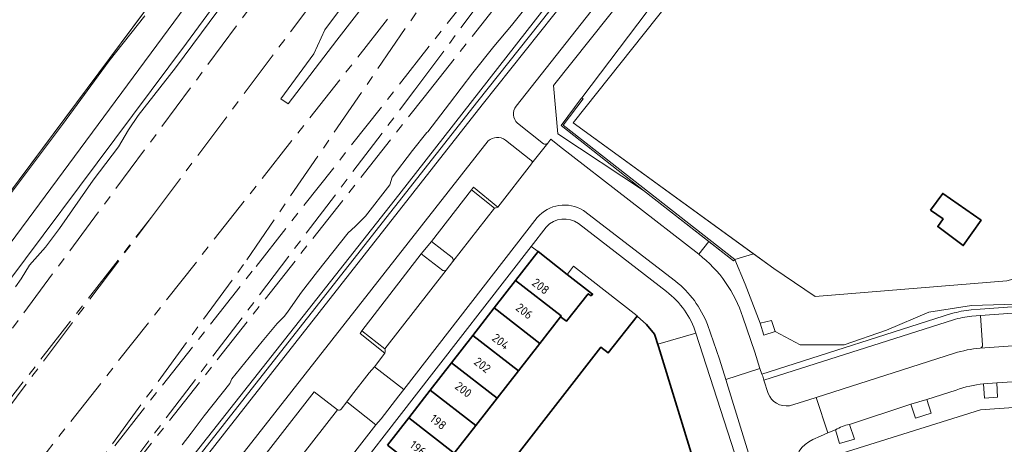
# Model space of a CAD drawing. Extents: x 150256 to 156914, y 461459 to 469481.
# Tile 330 of 656: x 155300 to 155453, y 464124 to 464190. Entities that reach past the tile are written whole.
import ezdxf
from ezdxf.enums import TextEntityAlignment as Align

# ---------------------------------------------------------------- set-up
doc = ezdxf.new("R2010")
doc.units = 0
doc.header["$LTSCALE"] = 0.75
doc.linetypes.add('AM-AS', pattern=[16, 10, -2, 2, -2])
for name, color, linetype, lineweight in [('B-RO-AM-AS_SPOOR-G', 251, 'AM-AS', 18), ('B-RO-GK-BESCHOEIING-G', 251, 'GK-BESCHOEIING', 35), ('B-RO-GR-BEPLANTING_CULTUUR_BODEMBEDEKKER-GV', 251, 'CONTINUOUS', 18), ('B-RO-GR-BEPLANTING_CULTUUR_BOSPLANTSOEN-GV', 251, 'CONTINUOUS', 18), ('B-RO-GR-BEPLANTING_CULTUUR_HEESTERS-GV', 251, 'CONTINUOUS', 18), ('B-RO-GR-GROENVOORZIENING-GV', 251, 'CONTINUOUS', 18), ('B-RO-GR-HAAG-GV', 251, 'CONTINUOUS', 13), ('B-RO-IE-TERREINAFSCHEIDING_KUNSTMATIG_HEKWERK-G', 251, 'IE-TERREINAFSCHEIDING-KUNSTMATIG', 18), ('B-RO-IE-TERREINAFSCHEIDING_KUNSTMATIG_MUUR-G', 251, 'IE-TERREINAFSCHEIDING-KUNSTMATIG-DICHT', 18), ('B-RO-IE-TERREINAFSCHEIDING_KUNSTMATIG_MUUR-GV', 251, 'CONTINUOUS', 18), ('B-RO-KW-KUNSTWERK_GELUIDSWERING_SCHERM-G', 251, 'CONTINUOUS', 18), ('B-RO-OG-BEBOUWING-GV', 6, 'CONTINUOUS', 35), ('B-RO-OG-BEBOUWING-T18', 1, 'CONTINUOUS', 18), ('B-RO-OG-BEBOUWING_LAGE TRAFO-GV', 251, 'CONTINUOUS', 18), ('B-RO-OG-TERREIN_CULTUURSCHEIDING-GV', 251, 'CONTINUOUS', 18), ('B-RO-OG-WATER_MEER-GV', 251, 'CONTINUOUS', 18), ('B-RO-VH-VERHARDING_ASFALT-GV', 251, 'CONTINUOUS', 18), ('B-RO-VH-VERHARDING_BETONSTRAATSTEEN-GV', 251, 'CONTINUOUS', 18), ('B-RO-VH-VERHARDING_HALFVERHARDING-GV', 251, 'CONTINUOUS', 18), ('B-RO-VH-VERHARDING_TEGEL-GV', 251, 'CONTINUOUS', 18)]:
    doc.layers.add(name, color=color, linetype=linetype, lineweight=lineweight)
doc.styles.add('NLCS-ISO-M200-T18', font='NLCS-ISO.ttf', dxfattribs={"height": 360})
doc.linetypes.add('GK-BESCHOEIING', pattern='A,30,-5,[1,NLCS.SHX,S=1,R=0,X=0,Y=0],-5', length=40)
doc.linetypes.add('IE-TERREINAFSCHEIDING-KUNSTMATIG', pattern='A,4,[82,NLCS.SHX,S=0.75,R=90,X=0,Y=0],4,-2', length=10)
doc.linetypes.add('IE-TERREINAFSCHEIDING-KUNSTMATIG-DICHT', pattern='A,8,-1,[82,NLCS.SHX,S=0.75,R=90,X=0,Y=0],-1', length=10)

msp = doc.modelspace()

# ---------------------------------------------------------------- linework, layer by layer
at = {"layer": 'B-RO-AM-AS_SPOOR-G'}
for points in [[(155200.244, 464009.105), (155335.765, 464192.003), (155384.284, 464258.121), (155405.089, 464286.764)], [(155320.066, 464158.929), (155377.797, 464235.938), (155411.977, 464281.684)], [(155362.427, 464177.601), (155432.521, 464266.534)], [(155134.281, 463907.631), (155211.056, 464004.657), (155369.251, 464205.586)], [(155334.905, 464152.335), (155370.658, 464204.552)], [(155336.312, 464151.301), (155372.349, 464197.075)], [(155360.984, 464178.704), (155373.792, 464195.972)], [(155300.611, 464099.082), (155360.984, 464178.704)], [(155300.611, 464099.082), (155362.427, 464177.601)], [(155258.698, 464080.072), (155320.066, 464158.929)], [(155260.135, 464078.962), (155320.066, 464158.929)], [(155306.956, 464114.013), (155334.905, 464152.335)], [(155306.956, 464114.013), (155336.312, 464151.301)]]:
    msp.add_lwpolyline(points, dxfattribs=at)
at = {"layer": 'B-RO-GK-BESCHOEIING-G'}
msp.add_lwpolyline([(155354.624, 464090.871), (155358.09, 464095.172), (155356.851, 464096.232), (155389.84, 464138.741), (155390.979, 464137.857), (155395.489, 464143.547), (155396.923, 464142.276), (155398.184, 464140.745), (155398.808, 464138.863), (155406.93, 464112.398)], dxfattribs=at)
at = {"layer": 'B-RO-GR-BEPLANTING_CULTUUR_BODEMBEDEKKER-GV'}
for points in [[(155386.381, 464157.935, 0.3897155), (155381.385, 464157.412)], [(155404.627, 464140.918, 0.1552928), (155400.036, 464147.377)]]:
    msp.add_lwpolyline(points, format="xyb", dxfattribs=at)
for points in [[(155400.036, 464147.377), (155386.381, 464157.935)], [(155381.385, 464157.412), (155379.021, 464154.375), (155380.1, 464153.599), (155384.642, 464150.057)], [(155384.642, 464150.057), (155384.685, 464150.112), (155385.623, 464151.321), (155395.48, 464143.635), (155395.489, 464143.547), (155396.923, 464142.276), (155398.184, 464140.745), (155398.698, 464139.194), (155404.627, 464140.918)]]:
    msp.add_lwpolyline(points, dxfattribs=at)
at = {"layer": 'B-RO-GR-BEPLANTING_CULTUUR_BOSPLANTSOEN-GV'}
msp.add_lwpolyline([(155210.417, 464045.103), (155176.84, 464000), (155146.21, 463958.856), (155144.482, 463960.296), (155126.428, 463942.691), (155130.139, 463937.16), (155133.479, 463932.2), (155133.524, 463932.261), (155360.881, 464239.775), (155357.517, 464242.697), (155357.382, 464242.518)], close=True, dxfattribs=at)
at = {"layer": 'B-RO-GR-BEPLANTING_CULTUUR_HEESTERS-GV'}
msp.add_lwpolyline([(155434.628, 464240.638), (155433.594, 464239.269), (155386.889, 464177.469), (155387.088, 464177.311), (155383.984, 464173.221), (155410.655, 464152.385), (155413.562, 464153.257), (155385.548, 464173.58), (155437.303, 464238.728)], close=True, dxfattribs=at)
at = {"layer": 'B-RO-GR-GROENVOORZIENING-GV'}
for points in [[(155360.881, 464239.775), (155133.524, 463932.261), (155133.479, 463932.2), (155135.194, 463929.653), (155203.909, 464022.126), (155213.395, 464035.229), (155212.396, 464038.585), (155215.647, 464043.134), (155216.121, 464043.5), (155219.747, 464043.823), (155251.575, 464086.353), (155269.574, 464110.922), (155274.274, 464117.257), (155286.618, 464133.896), (155325.513, 464185.99), (155363.419, 464237.575)], [(155363.419, 464237.575), (155325.513, 464185.99), (155286.618, 464133.896)], [(155298.94, 464148.124), (155299.861, 464149.352), (155301.134, 464151.476), (155303.64, 464154.262), (155305.818, 464157.176), (155311.02, 464164.666), (155314.956, 464169.851), (155316.49, 464172.496), (155318.018, 464174.751), (155323.826, 464182.119), (155333.049, 464194.674)], [(155379.848, 464193.628), (155375.975, 464188.712), (155373.258, 464185.476), (155369.965, 464181.338), (155366.358, 464176.586), (155362.977, 464172.218), (155362.816, 464172.073), (155360.628, 464169.276), (155357.443, 464165.136), (155357.079, 464163.98), (155353.287, 464159.092), (155351.726, 464157.471), (155350.618, 464156.517), (155345.839, 464150.509), (155343.373, 464147.301), (155341.302, 464144.319), (155340.753, 464143.553), (155339.612, 464142.442), (155337.28, 464139.606), (155332.544, 464133.819), (155332.242, 464133.12), (155328.262, 464128.089), (155326.264, 464125.365), (155324.847, 464123.575)], [(155116.174, 463851.981), (155156.636, 463904.508), (155216.117, 463980.966), (155232.269, 464001.833), (155266.625, 464045.914), (155358.47, 464162.41), (155380.988, 464191.245)], [(155448.8, 464143.658), (155453.793, 464144.005), (155461.973, 464144.557), (155461.981, 464145.56), (155453.726, 464145.003), (155448.731, 464144.656), (155447.357, 464144.559)], [(155444.325, 464143.962), (155414.869, 464134.564), (155414.985, 464134.243), (155415.186, 464133.616), (155444.593, 464142.999)], [(155447.474, 464143.566), (155448.8, 464143.658)], [(155426.314, 464125.899), (155426.921, 464123.803), (155429.216, 464124.465), (155428.462, 464126.751)]]:
    msp.add_lwpolyline(points, dxfattribs=at)
for points in [[(155447.357, 464144.559, 0.0385235), (155444.325, 464143.962)], [(155444.593, 464142.999, -0.0384727), (155447.474, 464143.566)], [(155428.462, 464126.751, 0.0940214), (155426.314, 464125.899)]]:
    msp.add_lwpolyline(points, format="xyb", dxfattribs=at)
for points in [[(155449.274, 464133.057), (155449.418, 464130.851), (155451.453, 464130.971), (155451.356, 464133.228)], [(155437.994, 464129.888), (155438.726, 464127.702), (155441.172, 464128.508), (155440.495, 464130.633)]]:
    msp.add_lwpolyline(points, close=True, dxfattribs=at)
at = {"layer": 'B-RO-GR-HAAG-GV'}
for points in [[(155447.357, 464144.559, 0.0385235), (155444.325, 464143.962)], [(155444.593, 464142.999, -0.0384727), (155447.474, 464143.566)]]:
    msp.add_lwpolyline(points, format="xyb", dxfattribs=at)
for points in [[(155461.973, 464144.557), (155461.981, 464145.56), (155453.726, 464145.003), (155448.731, 464144.656), (155447.357, 464144.559)], [(155447.474, 464143.566), (155448.8, 464143.658), (155453.793, 464144.005), (155461.973, 464144.557)], [(155444.325, 464143.962), (155414.869, 464134.564), (155414.985, 464134.243), (155415.186, 464133.616), (155444.593, 464142.999)]]:
    msp.add_lwpolyline(points, dxfattribs=at)
at = {"layer": 'B-RO-IE-TERREINAFSCHEIDING_KUNSTMATIG_HEKWERK-G'}
for points in [[(155216.121, 464043.5), (155219.747, 464043.823), (155251.575, 464086.353), (155269.574, 464110.922), (155286.618, 464133.896), (155325.513, 464185.99), (155363.419, 464237.575), (155384.752, 464266.974), (155401.312, 464289.549)], [(155357.446, 464242.604), (155176.84, 464000)], [(155437.303, 464238.728), (155385.548, 464173.58), (155416.733, 464150.956)], [(155298.01, 464162.348), (155306.284, 464173.348), (155313.518, 464183.235), (155319.042, 464190.23)], [(155416.733, 464150.956), (155423.153, 464146.617), (155452.878, 464149.063), (155461.705, 464151.558)]]:
    msp.add_lwpolyline(points, dxfattribs=at)
at = {"layer": 'B-RO-IE-TERREINAFSCHEIDING_KUNSTMATIG_MUUR-G'}
msp.add_lwpolyline([(155386.805, 464177.358), (155383.704, 464173.164), (155396.469, 464163.098), (155410.468, 464152.184), (155410.655, 464152.385), (155383.984, 464173.221), (155387.088, 464177.311)], dxfattribs=at)
at = {"layer": 'B-RO-IE-TERREINAFSCHEIDING_KUNSTMATIG_MUUR-GV'}
for points in [[(155464.945, 464299.568), (155464.956, 464299.581), (155464.266, 464300.167), (155463.852, 464299.557), (155461.975, 464296.171), (155459.388, 464291.115), (155456.376, 464285.858), (155447.254, 464272.349), (155446.574, 464271.343), (155439.242, 464261.577), (155432.637, 464254.009), (155413.348, 464231.91), (155406.028, 464222.991), (155380.988, 464191.245), (155358.47, 464162.41), (155266.625, 464045.914), (155232.269, 464001.833), (155216.117, 463980.966), (155156.636, 463904.508), (155116.174, 463851.981)], [(155337.845, 464135.049), (155370.778, 464176.967), (155404.666, 464219.656), (155411.232, 464227.927), (155419.3, 464237.366), (155427.134, 464246.219), (155432.77, 464252.591), (155434.502, 464254.611), (155436.22, 464256.551), (155441.596, 464263.605), (155447.306, 464271.281), (155452.507, 464278.7), (155456.815, 464285.135), (155456.966, 464285.422)], [(155119.645, 463855.422), (155138.547, 463880.029), (155140.51, 463882.584), (155204.788, 463965.338), (155228.776, 463996.22), (155270.955, 464049.907), (155285.885, 464068.911), (155337.845, 464135.049)]]:
    msp.add_lwpolyline(points, dxfattribs=at)
msp.add_lwpolyline([(155396.469, 464163.098), (155406.625, 464155.18), (155410.468, 464152.184), (155410.655, 464152.385), (155383.984, 464173.221), (155387.088, 464177.311), (155386.889, 464177.469), (155386.805, 464177.358), (155383.704, 464173.164)], close=True, dxfattribs=at)
at = {"layer": 'B-RO-KW-KUNSTWERK_GELUIDSWERING_SCHERM-G'}
msp.add_lwpolyline([(155064.889, 463786.858), (155070.394, 463792.662), (155078.894, 463803.555), (155097.658, 463828.104), (155116.174, 463851.981), (155156.636, 463904.508), (155216.117, 463980.966), (155232.269, 464001.833), (155266.625, 464045.914), (155358.47, 464162.41), (155380.988, 464191.245), (155406.028, 464222.991), (155413.348, 464231.91), (155439.241, 464261.576)], dxfattribs=at)
at = {"layer": 'B-RO-OG-BEBOUWING-GV'}
for points in [[(155441.066, 464160.004), (155442.984, 464158.666), (155442.173, 464157.477), (155446.119, 464154.53), (155448.903, 464158.475), (155442.958, 464162.639)], [(155376.613, 464149.107), (155383.704, 464143.592), (155383.583, 464143.437), (155384.515, 464142.767), (155387.89, 464147.043), (155388.351, 464146.73), (155388.559, 464147.003), (155384.642, 464150.057), (155380.1, 464153.599)], [(155373.302, 464144.841), (155380.383, 464139.334), (155383.583, 464143.437), (155383.704, 464143.592), (155376.613, 464149.107)], [(155369.99, 464140.576), (155377.062, 464135.076), (155380.383, 464139.334), (155373.302, 464144.841)], [(155377.062, 464135.076), (155369.99, 464140.576), (155366.679, 464136.31), (155373.74, 464130.818)], [(155370.419, 464126.56), (155373.74, 464130.818), (155366.679, 464136.31), (155363.368, 464132.044)], [(155360.057, 464127.779), (155367.098, 464122.302), (155370.419, 464126.56), (155363.368, 464132.044)], [(155356.745, 464123.513), (155363.777, 464118.044), (155367.098, 464122.302), (155360.057, 464127.779)]]:
    msp.add_lwpolyline(points, close=True, dxfattribs=at)
at = {"layer": 'B-RO-OG-BEBOUWING_LAGE TRAFO-GV'}
msp.add_lwpolyline([(155414.577, 464142.476), (155415.16, 464140.625), (155416.915, 464141.165), (155416.356, 464142.902)], close=True, dxfattribs=at)
at = {"layer": 'B-RO-OG-TERREIN_CULTUURSCHEIDING-GV'}
for points in [[(155381.601, 464170.456), (155382.079, 464171.059), (155383.457, 464169.956), (155405.062, 464153.176), (155406.625, 464155.18), (155396.469, 464163.098), (155383.177, 464171.873), (155382.479, 464179.373), (155431.529, 464240.953), (155430.176, 464242.056), (155427.222, 464238.684), (155419.204, 464229.695), (155414.995, 464224.739), (155408.562, 464216.583)], [(155408.562, 464216.583), (155376.683, 464176.168)], [(155376.908, 464173.527), (155380.955, 464170.35)], [(155372.364, 464170.78), (155341.85, 464131.905), (155289.977, 464065.817), (155274.998, 464046.734), (155233.275, 463993.577), (155208.865, 463962.17), (155146.824, 463882.344)], [(155378.979, 464167.821), (155375.032, 464170.925)], [(155349.555, 464129.111), (155350.419, 464130.238), (155351.15, 464131.235), (155353.886, 464134.744), (155354.708, 464135.714), (155356.317, 464137.842), (155352.469, 464140.896), (155352.746, 464141.278), (155361.96, 464153.226), (155363.568, 464155.155), (155369.75, 464163.165), (155370.07, 464163.587), (155373.875, 464160.502), (155379.076, 464167.23), (155379.143, 464167.316)], [(155447.357, 464144.559), (155448.731, 464144.656), (155453.726, 464145.003), (155461.981, 464145.56), (155461.987, 464146.37), (155461.961, 464146.839), (155456.016, 464145.5), (155447.401, 464145.234), (155440.807, 464144.171), (155434.213, 464141.406), (155427.62, 464139.119), (155426.003, 464139.119), (155420.813, 464139.119), (155416.915, 464141.165), (155415.16, 464140.625), (155414.577, 464142.476), (155412.252, 464148.531), (155410.655, 464152.385), (155410.468, 464152.184), (155406.625, 464155.18), (155405.062, 464153.176)], [(155411.914, 464143.421), (155413.775, 464137.971), (155414.56, 464135.422), (155414.869, 464134.564), (155444.325, 464143.962)], [(155444.593, 464142.999), (155415.186, 464133.616), (155415.841, 464131.571)], [(155449.122, 464139.056), (155448.8, 464143.658), (155447.474, 464143.566)], [(155419.145, 464129.659), (155422.125, 464130.575), (155423.27, 464130.943), (155444.761, 464137.8)], [(155331.564, 464106.58), (155327.907, 464109.367), (155330.993, 464113.418), (155331.063, 464113.506), (155332.567, 464115.41), (155332.591, 464115.441), (155345.331, 464131.817), (155348.942, 464129.02)]]:
    msp.add_lwpolyline(points, dxfattribs=at)
for points in [[(155386.889, 464177.469), (155433.594, 464239.269), (155431.529, 464240.953), (155382.479, 464179.373), (155383.177, 464171.873), (155396.469, 464163.098), (155383.704, 464173.164), (155386.805, 464177.358)], [(155461.705, 464151.558), (155452.878, 464149.063), (155423.153, 464146.617), (155416.733, 464150.956), (155413.562, 464153.257), (155410.655, 464152.385), (155412.252, 464148.531), (155414.577, 464142.476), (155416.356, 464142.902), (155416.915, 464141.165), (155420.813, 464139.119), (155426.003, 464139.119), (155427.62, 464139.119), (155434.213, 464141.406), (155440.807, 464144.171), (155447.401, 464145.234), (155456.016, 464145.5), (155461.961, 464146.839)], [(155406.93, 464112.398), (155409.321, 464113.9), (155409.649, 464113.432), (155412.756, 464115.438), (155411.122, 464120.593), (155411.162, 464120.595), (155404.627, 464140.918), (155398.698, 464139.194), (155398.808, 464138.863), (155404.941, 464118.878), (155403.187, 464117.245), (155404.049, 464113.681), (155404.951, 464111.155)]]:
    msp.add_lwpolyline(points, close=True, dxfattribs=at)
for points in [[(155376.683, 464176.168, 0.3835892), (155376.908, 464173.527)], [(155375.032, 464170.925, 0.357948), (155372.364, 464170.78)], [(155380.955, 464170.35, 0.3561015), (155381.601, 464170.456)], [(155379.143, 464167.316, 0.4401314), (155378.979, 464167.821)], [(155405.062, 464153.176, -0.1510851), (155411.914, 464143.421)], [(155444.325, 464143.962, -0.0385235), (155447.357, 464144.559)], [(155447.474, 464143.566, 0.0384727), (155444.593, 464142.999)], [(155444.761, 464137.8, -0.0534063), (155448.733, 464138.612)], [(155448.733, 464138.612, 0.4117926), (155449.122, 464139.056)], [(155415.841, 464131.571, 0.3577463), (155419.145, 464129.659)], [(155348.942, 464129.02, 0.2528525), (155349.555, 464129.111)]]:
    msp.add_lwpolyline(points, format="xyb", dxfattribs=at)
at = {"layer": 'B-RO-OG-WATER_MEER-GV'}
msp.add_lwpolyline([(155404.941, 464118.878), (155398.808, 464138.863), (155398.698, 464139.194), (155398.184, 464140.745), (155396.923, 464142.276), (155395.489, 464143.547), (155390.979, 464137.857), (155389.84, 464138.741), (155356.851, 464096.232)], dxfattribs=at)
at = {"layer": 'B-RO-VH-VERHARDING_ASFALT-GV'}
for points in [[(155457.682, 464284.517), (155453.279, 464278.128), (155448.266, 464271.107), (155442.349, 464262.966), (155437.161, 464256.188), (155435.871, 464254.812), (155433.956, 464252.51), (155427.883, 464245.587), (155420.03, 464236.811), (155411.984, 464227.263), (155405.402, 464219.076), (155402.594, 464215.584), (155371.439, 464176.393), (155338.56, 464134.488), (155286.653, 464068.331), (155289.977, 464065.817), (155341.85, 464131.905), (155372.364, 464170.78)], [(155376.683, 464176.168), (155408.562, 464216.583), (155414.995, 464224.739), (155419.204, 464229.695), (155427.222, 464238.684), (155430.176, 464242.056), (155436.939, 464249.776), (155439.253, 464252.365), (155440.86, 464254.373), (155445.969, 464260.953), (155450.22, 464266.704), (155454.501, 464272.799), (155455.567, 464274.405), (155459.357, 464280.116), (155459.852, 464280.819)], [(155380.955, 464170.35), (155376.908, 464173.527)], [(155405.062, 464153.176), (155383.457, 464169.956), (155382.079, 464171.059), (155381.601, 464170.456), (155379.143, 464167.316), (155379.076, 464167.23), (155373.875, 464160.502)], [(155375.032, 464170.925), (155378.979, 464167.821)], [(155379.143, 464167.316), (155381.601, 464170.456)], [(155373.353, 464160.365), (155366.881, 464152.073), (155365.819, 464150.72), (155356.318, 464138.493)], [(155387.163, 464160), (155401.447, 464148.988)], [(155356.317, 464137.842), (155354.708, 464135.714), (155359.255, 464132.196), (155379.969, 464158.868)], [(155409.249, 464133.746), (155414.56, 464135.422), (155413.775, 464137.971), (155411.914, 464143.421)], [(155406.39, 464142.295), (155408.287, 464136.889), (155409.249, 464133.746)], [(155449.274, 464133.057), (155451.356, 464133.228), (155463.403, 464134.01), (155465.457, 464134.187), (155468.418, 464134.31), (155468.054, 464139.827)], [(155460.183, 464139.341), (155454.548, 464138.988), (155448.733, 464138.612)], [(155444.761, 464137.8), (155423.27, 464130.943), (155425.125, 464125.451), (155426.314, 464125.899)], [(155428.462, 464126.751), (155437.994, 464129.888), (155440.495, 464130.633), (155445.032, 464132.09)], [(155297.443, 464062.024), (155296.275, 464060.492), (155294.093, 464057.702), (155298.595, 464054.265), (155300.536, 464056.802), (155317.901, 464079.142), (155319.092, 464080.634), (155324.059, 464086.986), (155325.104, 464088.335), (155353.107, 464124.371), (155354.94, 464126.708), (155350.419, 464130.238), (155349.555, 464129.111)], [(155348.942, 464129.02), (155335.898, 464112.288), (155334.792, 464110.945), (155331.564, 464106.58)]]:
    msp.add_lwpolyline(points, dxfattribs=at)
for points in [[(155376.908, 464173.527, -0.3835892), (155376.683, 464176.168)], [(155372.364, 464170.78, -0.357948), (155375.032, 464170.925)], [(155381.601, 464170.456, -0.3561015), (155380.955, 464170.35)], [(155378.979, 464167.821, -0.4401314), (155379.143, 464167.316)], [(155373.875, 464160.502, -0.166275), (155373.353, 464160.365)], [(155379.969, 464158.868, -0.3694693), (155387.163, 464160)], [(155411.914, 464143.421, 0.1510851), (155405.062, 464153.176)], [(155401.447, 464148.988, -0.1357902), (155406.39, 464142.295)], [(155356.318, 464138.493, -0.1551482), (155356.317, 464137.842)], [(155448.733, 464138.612, 0.0534063), (155444.761, 464137.8)], [(155445.032, 464132.09, -0.0563167), (155449.274, 464133.057)], [(155349.555, 464129.111, -0.2528525), (155348.942, 464129.02)], [(155426.314, 464125.899, -0.0940214), (155428.462, 464126.751)]]:
    msp.add_lwpolyline(points, format="xyb", dxfattribs=at)
at = {"layer": 'B-RO-VH-VERHARDING_BETONSTRAATSTEEN-GV'}
for points in [[(155366.881, 464152.073), (155373.353, 464160.365), (155369.75, 464163.165), (155363.568, 464155.155)], [(155363.568, 464155.155), (155366.763, 464152.667)], [(155361.96, 464153.226), (155352.746, 464141.278), (155356.318, 464138.493), (155365.819, 464150.72)], [(155365.299, 464150.679), (155361.96, 464153.226)], [(155453.793, 464144.005), (155448.8, 464143.658), (155449.122, 464139.056)], [(155448.733, 464138.612), (155454.548, 464138.988)], [(155414.56, 464135.422), (155409.249, 464133.746), (155409.633, 464132.536), (155414.053, 464118.082), (155414.507, 464116.901), (155419.961, 464118.569), (155419.825, 464119.903)], [(155415.841, 464131.571), (155415.186, 464133.616), (155414.985, 464134.243), (155414.869, 464134.564), (155414.56, 464135.422)], [(155348.942, 464129.02), (155345.331, 464131.817), (155332.591, 464115.441), (155332.567, 464115.41), (155335.682, 464112.887)], [(155422.783, 464124.417), (155423.973, 464124.933), (155425.125, 464125.451), (155423.27, 464130.943), (155422.125, 464130.575), (155419.145, 464129.659)], [(155335.898, 464112.288), (155348.942, 464129.02)]]:
    msp.add_lwpolyline(points, dxfattribs=at)
for points in [[(155366.763, 464152.667, -0.2694296), (155366.881, 464152.073)], [(155365.819, 464150.72, -0.2903988), (155365.299, 464150.679)], [(155449.122, 464139.056, -0.4117926), (155448.733, 464138.612)], [(155419.145, 464129.659, -0.3577463), (155415.841, 464131.571)], [(155419.825, 464119.903, -0.2843064), (155422.783, 464124.417)]]:
    msp.add_lwpolyline(points, format="xyb", dxfattribs=at)
msp.add_lwpolyline([(155350.419, 464130.238), (155354.94, 464126.708), (155355.748, 464127.642), (155358.511, 464131.213), (155359.255, 464132.196), (155354.708, 464135.714), (155353.886, 464134.744), (155351.15, 464131.235)], close=True, dxfattribs=at)
at = {"layer": 'B-RO-VH-VERHARDING_HALFVERHARDING-GV'}
msp.add_lwpolyline([(155416.116, 464278.633), (155399.673, 464257.655), (155380.034, 464231.834), (155372.329, 464221.655), (155372.469, 464221.05), (155370.756, 464218.768), (155370.065, 464218.848), (155362.495, 464208.85), (155347.004, 464188.052), (155345.3, 464184.324), (155340.18, 464177.338), (155341.296, 464176.531), (155348.841, 464186.454), (155364.281, 464206.351), (155376.875, 464222.374), (155407.634, 464261.005), (155419.417, 464276.198)], close=True, dxfattribs=at)
for points in [[(155364.281, 464206.351), (155348.841, 464186.454), (155341.296, 464176.531), (155340.18, 464177.338), (155345.3, 464184.324), (155347.004, 464188.052), (155362.495, 464208.85)], [(155333.049, 464194.674), (155323.826, 464182.119), (155318.018, 464174.751), (155316.49, 464172.496), (155314.956, 464169.851), (155311.02, 464164.666), (155305.818, 464157.176), (155303.64, 464154.262), (155301.134, 464151.476), (155299.861, 464149.352), (155298.94, 464148.124)], [(155324.847, 464123.575), (155326.264, 464125.365), (155328.262, 464128.089), (155332.242, 464133.12), (155332.544, 464133.819), (155337.28, 464139.606), (155339.612, 464142.442), (155340.753, 464143.553), (155341.302, 464144.319), (155343.373, 464147.301), (155345.839, 464150.509), (155350.618, 464156.517), (155351.726, 464157.471), (155353.287, 464159.092), (155357.079, 464163.98), (155357.443, 464165.136), (155360.628, 464169.276), (155362.816, 464172.073), (155362.977, 464172.218), (155366.358, 464176.586), (155369.965, 464181.338), (155373.258, 464185.476), (155375.975, 464188.712), (155379.848, 464193.628)]]:
    msp.add_lwpolyline(points, dxfattribs=at)
at = {"layer": 'B-RO-VH-VERHARDING_TEGEL-GV'}
for points in [[(155404.666, 464219.656), (155370.778, 464176.967), (155337.845, 464135.049), (155285.885, 464068.911), (155286.653, 464068.331), (155338.56, 464134.488), (155371.439, 464176.393), (155402.594, 464215.584), (155405.402, 464219.076), (155411.984, 464227.263), (155420.03, 464236.811), (155427.883, 464245.587), (155433.956, 464252.51), (155435.871, 464254.812), (155437.161, 464256.188), (155442.349, 464262.966), (155448.266, 464271.107), (155453.279, 464278.128), (155457.682, 464284.517)], [(155373.875, 464160.502), (155370.07, 464163.587), (155369.75, 464163.165), (155373.353, 464160.365)], [(155401.447, 464148.988), (155387.163, 464160)], [(155379.969, 464158.868), (155359.255, 464132.196), (155358.511, 464131.213), (155355.748, 464127.642), (155354.94, 464126.708), (155353.107, 464124.371), (155325.104, 464088.335), (155324.059, 464086.986), (155324.687, 464086.446), (155325.781, 464082.677), (155331.482, 464089.988), (155330.876, 464090.449), (155330.103, 464091.24), (155338.417, 464101.933), (155339.076, 464102.78), (155339.011, 464102.834), (155360.846, 464130.961), (155379.021, 464154.375), (155381.385, 464157.412)], [(155386.381, 464157.935), (155400.036, 464147.377)], [(155366.763, 464152.667), (155363.568, 464155.155), (155361.96, 464153.226), (155365.299, 464150.679)], [(155365.819, 464150.72), (155366.881, 464152.073)], [(155356.318, 464138.493), (155352.746, 464141.278), (155352.469, 464140.896), (155356.317, 464137.842)], [(155404.627, 464140.918), (155411.162, 464120.595), (155411.122, 464120.593), (155412.756, 464115.438), (155414.768, 464116.075), (155414.507, 464116.901), (155414.053, 464118.082), (155409.633, 464132.536), (155409.249, 464133.746), (155408.287, 464136.889), (155406.39, 464142.295)], [(155471.142, 464134.481), (155469.355, 464134.395), (155468.418, 464134.31), (155465.457, 464134.187), (155465.625, 464131.89), (155463.552, 464131.772), (155463.403, 464134.01), (155451.356, 464133.228), (155451.453, 464130.971), (155449.418, 464130.851), (155449.274, 464133.057)], [(155445.032, 464132.09), (155440.495, 464130.633), (155441.172, 464128.508), (155438.726, 464127.702), (155437.994, 464129.888), (155428.462, 464126.751), (155429.216, 464124.465), (155426.921, 464123.803), (155426.314, 464125.899), (155425.125, 464125.451), (155423.973, 464124.933), (155422.783, 464124.417)], [(155420.566, 464118.241), (155421.899, 464118.705), (155423.817, 464119.326), (155423.785, 464119.424), (155423.845, 464121.177), (155448.822, 464129.024), (155467.813, 464130.337)]]:
    msp.add_lwpolyline(points, dxfattribs=at)
for points in [[(155373.353, 464160.365, 0.166275), (155373.875, 464160.502)], [(155387.163, 464160, 0.3694693), (155379.969, 464158.868)], [(155381.385, 464157.412, -0.3897155), (155386.381, 464157.935)], [(155366.881, 464152.073, 0.2694296), (155366.763, 464152.667)], [(155365.299, 464150.679, 0.2903988), (155365.819, 464150.72)], [(155406.39, 464142.295, 0.1357902), (155401.447, 464148.988)], [(155400.036, 464147.377, -0.1552928), (155404.627, 464140.918)], [(155356.317, 464137.842, 0.1551482), (155356.318, 464138.493)], [(155449.274, 464133.057, 0.0563167), (155445.032, 464132.09)], [(155422.783, 464124.417, 0.2843064), (155419.825, 464119.903)]]:
    msp.add_lwpolyline(points, format="xyb", dxfattribs=at)

# ---------------------------------------------------------------- texts
at = {"layer": 'B-RO-OG-BEBOUWING-T18', "style": 'NLCS-ISO-M200-T18'}
for s, rotation, p in [('208', 322.1, (155380.515, 464148.203)), ('206', 322.2, (155377.978, 464144.342)), ('204', 322.2, (155374.31, 464139.617)), ('202', 322.2, (155371.469, 464135.958)), ('200', 322.2, (155368.521, 464132.16)), ('198', 322.2, (155364.608, 464127.118)), ('196', 322.2, (155361.454, 464123.055))]:
    msp.add_text(s, height=1.35, rotation=rotation, dxfattribs=at).set_placement(p, align=Align.MIDDLE)

doc.saveas('drawing.dxf')
